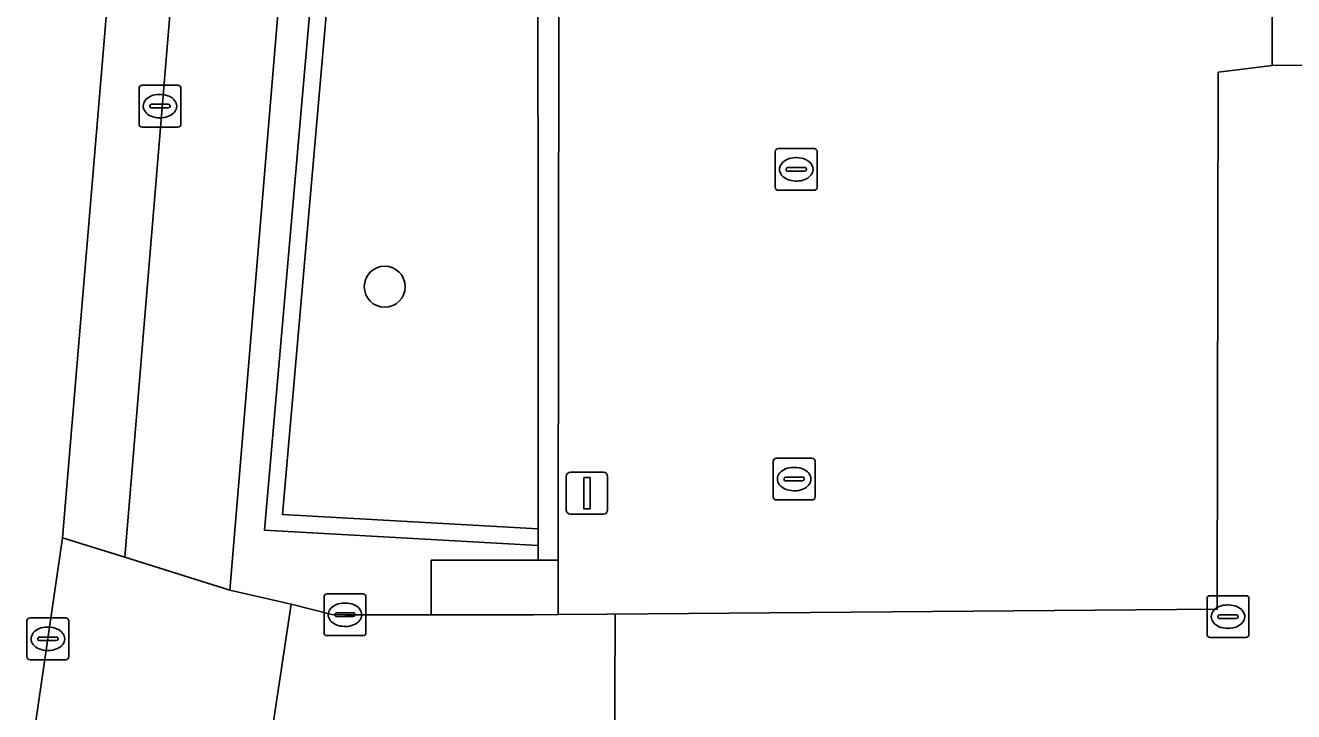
# Model space of a CAD drawing. Extents: x 160203 to 161530, y 379528 to 381797.
# Drawn here: x 160816.31 to 160846.6, y 380611.61 to 380628.01 of the extents above; entities that cross this region are included whole.
import ezdxf

# ---------------------------------------------------------------- set-up
doc = ezdxf.new("R2010")
doc.units = 0
for name, color, linetype in [('IMGEO_Berm_groen', 7, 'Continuous'), ('IMGEO_Boom', 7, 'Continuous'), ('IMGEO_Brandkraan', 7, 'Continuous'), ('IMGEO_Groenvoorziening', 7, 'Continuous'), ('IMGEO_Haag', 7, 'Continuous'), ('IMGEO_Hek', 7, 'Continuous'), ('IMGEO_Kolk', 7, 'Continuous'), ('IMGEO_Lichtmast', 7, 'Continuous'), ('IMGEO_Pand_overbouw', 7, 'Continuous'), ('IMGEO_Parkeervlak_gesloten', 7, 'Continuous'), ('IMGEO_Parkeervlak_open', 7, 'Continuous'), ('IMGEO_Rijbaan_lokaal_gesloten', 7, 'Continuous'), ('IMGEO_Rijbaan_lokaal_open', 7, 'Continuous'), ('IMGEO_Voetpad_open', 7, 'Continuous')]:
    doc.layers.add(name, color=color, linetype=linetype)

msp = doc.modelspace()

# ---------------------------------------------------------------- linework, layer by layer
at = {"layer": 'IMGEO_Berm_groen'}
msp.add_lwpolyline([(160822.858, 380665.563), (160823.3, 380674.014), (160823.364, 380676.701), (160823.374, 380677.398), (160823.851, 380737.66), (160822.123, 380737.606), (160822.457, 380714.472), (160822.605, 380689.527), (160822.183, 380676.744), (160822.077, 380674.05), (160821.125, 380662.616), (160817.202, 380615.762), (160818.686, 380615.298)], close=True, dxfattribs=at)
at = {"layer": 'IMGEO_Boom'}
msp.add_circle((160824.897, 380621.763), 0.489, dxfattribs=at)
at = {"layer": 'IMGEO_Brandkraan'}
for p, q in [((160819.103, 380626.578), (160819.955, 380626.578)), ((160819.028, 380625.652), (160819.028, 380626.504)), ((160819.516, 380626.358), (160819.541, 380626.358)), ((160820.029, 380626.504), (160820.029, 380625.652)), ((160819.287, 380626.072), (160819.287, 380626.084)), ((160819.725, 380626.035), (160819.327, 380626.035)), ((160819.33, 380626.121), (160819.728, 380626.121)), ((160819.771, 380626.084), (160819.771, 380626.072)), ((160819.539, 380625.798), (160819.514, 380625.798)), ((160819.955, 380625.578), (160819.103, 380625.578))]:
    msp.add_line(p, q, dxfattribs=at)
for points in [[(160819.103, 380626.578), (160819.955, 380626.578)], [(160819.028, 380625.652), (160819.028, 380626.504)], [(160820.029, 380626.504), (160820.029, 380625.652)], [(160819.955, 380625.578), (160819.103, 380625.578)]]:
    msp.add_lwpolyline(points, dxfattribs=at)
for centre, radius, start, end in [((160819.105, 380626.502), 0.0765, 91.552, 178.448), ((160819.105, 380626.502), 0.0765, 91.552, 178.448), ((160819.953, 380626.502), 0.0765, 1.552, 88.448), ((160819.953, 380626.502), 0.0765, 1.552, 88.448), ((160819.327, 380626.081), 0.0403, 85.8775, 175.7526), ((160819.324, 380626.071), 0.0366, 178.938, 274.7102), ((160819.728, 380626.078), 0.043, 264.8664, 352.4533), ((160819.732, 380626.083), 0.0386, 1.7309, 96.639), ((160819.105, 380625.654), 0.0765, 181.552, 268.448), ((160819.105, 380625.654), 0.0765, 181.552, 268.448), ((160819.953, 380625.654), 0.0765, 271.552, 358.448), ((160819.953, 380625.654), 0.0765, 271.552, 358.448)]:
    msp.add_arc(centre, radius, start, end, dxfattribs=at)
for centre, major_axis, ratio, start_param, end_param in [((160819.515, 380626.078), (-0.387, 0.002), 0.722429, 4.712389, 7.853982), ((160819.54, 380626.078), (-0.39, 0.002), 0.717154, 1.570796, 4.712389)]:
    msp.add_ellipse(centre, major_axis=major_axis, ratio=ratio, start_param=start_param, end_param=end_param, dxfattribs=at)
at = {"layer": 'IMGEO_Groenvoorziening'}
for points in [[(160828.484, 380673.716), (160825.879, 380673.71), (160825.804, 380671.636), (160825.621, 380668.032), (160825.445, 380665.454), (160823.78, 380645.479), (160821.198, 380614.513), (160822.663, 380614.174), (160823.63, 380613.932), (160823.947, 380613.925), (160826.008, 380613.923), (160826.009, 380615.228), (160828.051, 380615.231), (160828.559, 380615.232), (160828.559, 380615.58), (160822.024, 380615.944), (160824.934, 380649.235), (160826.519, 380673.278), (160828.482, 380673.326)], [(160828.884, 380673.716), (160828.484, 380673.716), (160828.482, 380673.326), (160826.519, 380673.278), (160824.934, 380649.235), (160822.024, 380615.944), (160828.559, 380615.58), (160828.559, 380615.98), (160822.458, 380616.32), (160825.332, 380649.205), (160826.895, 380672.888), (160828.88, 380672.936)], [(160835.144, 380645.366), (160837.297, 380645.372), (160837.178, 380673.734), (160828.884, 380673.716), (160828.88, 380672.936), (160826.895, 380672.888), (160825.332, 380649.205), (160822.458, 380616.32), (160828.559, 380615.98), (160828.555, 380635.707), (160829.317, 380635.727), (160835.169, 380635.882)], [(160829.063, 380634.746), (160829.329, 380634.747), (160829.317, 380635.727), (160828.555, 380635.707), (160828.559, 380615.98), (160828.559, 380615.58), (160828.559, 380615.232), (160829.038, 380615.232)]]:
    msp.add_lwpolyline(points, close=True, dxfattribs=at)
at = {"layer": 'IMGEO_Haag'}
for points in [[(160828.884, 380673.716), (160828.484, 380673.716), (160828.482, 380673.326), (160826.519, 380673.278), (160824.934, 380649.235), (160822.024, 380615.944), (160828.559, 380615.58), (160828.559, 380615.98), (160822.458, 380616.32), (160825.332, 380649.205), (160826.895, 380672.888), (160828.88, 380672.936)], [(160829.063, 380634.746), (160829.329, 380634.747), (160829.317, 380635.727), (160828.555, 380635.707), (160828.559, 380615.98), (160828.559, 380615.58), (160828.559, 380615.232), (160829.038, 380615.232)]]:
    msp.add_lwpolyline(points, close=True, dxfattribs=at)
at = {"layer": 'IMGEO_Hek'}
for points in [[(160829.038, 380615.232), (160829.063, 380634.746)], [(160830.403, 380613.941), (160830.181, 380560.25)]]:
    msp.add_lwpolyline(points, dxfattribs=at)
at = {"layer": 'IMGEO_Kolk'}
for p, q in [((160834.224, 380624.141), (160834.224, 380624.993)), ((160834.299, 380625.067), (160835.151, 380625.067)), ((160835.225, 380624.993), (160835.225, 380624.141)), ((160834.712, 380624.847), (160834.737, 380624.847)), ((160834.483, 380624.561), (160834.483, 380624.573)), ((160834.921, 380624.524), (160834.523, 380624.524)), ((160834.526, 380624.61), (160834.924, 380624.61)), ((160834.967, 380624.573), (160834.967, 380624.561)), ((160834.735, 380624.287), (160834.71, 380624.287)), ((160835.151, 380624.067), (160834.299, 380624.067)), ((160834.173, 380616.741), (160834.173, 380617.593)), ((160834.248, 380617.667), (160835.1, 380617.667)), ((160834.661, 380617.447), (160834.686, 380617.447)), ((160835.174, 380617.593), (160835.174, 380616.741)), ((160834.432, 380617.161), (160834.432, 380617.173)), ((160834.87, 380617.124), (160834.472, 380617.124)), ((160834.475, 380617.21), (160834.873, 380617.21)), ((160834.916, 380617.173), (160834.916, 380617.161)), ((160834.684, 380616.887), (160834.659, 380616.887)), ((160835.1, 380616.667), (160834.248, 380616.667)), ((160823.521, 380614.425), (160824.373, 380614.425)), ((160823.446, 380613.499), (160823.446, 380614.351)), ((160823.934, 380614.205), (160823.959, 380614.205)), ((160824.447, 380614.351), (160824.447, 380613.499)), ((160844.535, 380613.454), (160844.535, 380614.306)), ((160844.61, 380614.38), (160845.462, 380614.38)), ((160845.023, 380614.16), (160845.048, 380614.16)), ((160845.536, 380614.306), (160845.536, 380613.454)), ((160816.426, 380613.85), (160817.278, 380613.85)), ((160823.705, 380613.919), (160823.705, 380613.931)), ((160824.143, 380613.882), (160823.745, 380613.882)), ((160823.748, 380613.968), (160824.146, 380613.968)), ((160824.189, 380613.931), (160824.189, 380613.919)), ((160844.794, 380613.874), (160844.794, 380613.886)), ((160845.232, 380613.837), (160844.834, 380613.837)), ((160844.837, 380613.923), (160845.235, 380613.923)), ((160845.278, 380613.886), (160845.278, 380613.874)), ((160816.351, 380612.924), (160816.351, 380613.776)), ((160816.839, 380613.63), (160816.864, 380613.63)), ((160817.352, 380613.776), (160817.352, 380612.924)), ((160823.957, 380613.645), (160823.932, 380613.645)), ((160845.046, 380613.6), (160845.021, 380613.6)), ((160816.61, 380613.344), (160816.61, 380613.356)), ((160817.048, 380613.307), (160816.65, 380613.307)), ((160816.653, 380613.393), (160817.051, 380613.393)), ((160817.094, 380613.356), (160817.094, 380613.344)), ((160824.373, 380613.425), (160823.521, 380613.425)), ((160845.462, 380613.38), (160844.61, 380613.38)), ((160816.862, 380613.07), (160816.837, 380613.07)), ((160817.278, 380612.85), (160816.426, 380612.85))]:
    msp.add_line(p, q, dxfattribs=at)
for points in [[(160834.224, 380624.141), (160834.224, 380624.993)], [(160834.299, 380625.067), (160835.151, 380625.067)], [(160835.225, 380624.993), (160835.225, 380624.141)], [(160835.151, 380624.067), (160834.299, 380624.067)], [(160834.173, 380616.741), (160834.173, 380617.593)], [(160834.248, 380617.667), (160835.1, 380617.667)], [(160835.174, 380617.593), (160835.174, 380616.741)], [(160835.1, 380616.667), (160834.248, 380616.667)], [(160823.521, 380614.425), (160824.373, 380614.425)], [(160823.446, 380613.499), (160823.446, 380614.351)], [(160824.447, 380614.351), (160824.447, 380613.499)], [(160844.535, 380613.454), (160844.535, 380614.306)], [(160844.61, 380614.38), (160845.462, 380614.38)], [(160845.536, 380614.306), (160845.536, 380613.454)], [(160816.426, 380613.85), (160817.278, 380613.85)], [(160816.351, 380612.924), (160816.351, 380613.776)], [(160817.352, 380613.776), (160817.352, 380612.924)], [(160824.373, 380613.425), (160823.521, 380613.425)], [(160845.462, 380613.38), (160844.61, 380613.38)], [(160817.278, 380612.85), (160816.426, 380612.85)]]:
    msp.add_lwpolyline(points, dxfattribs=at)
for centre, radius, start, end in [((160834.301, 380624.991), 0.0765, 91.552, 178.448), ((160834.301, 380624.991), 0.0765, 91.552, 178.448), ((160835.149, 380624.991), 0.0765, 1.552, 88.448), ((160835.149, 380624.991), 0.0765, 1.552, 88.448), ((160834.523, 380624.57), 0.0403, 85.8775, 175.7526), ((160834.52, 380624.56), 0.0366, 178.938, 274.7102), ((160834.924, 380624.567), 0.043, 264.8664, 352.4533), ((160834.928, 380624.572), 0.0386, 1.7309, 96.639), ((160834.301, 380624.143), 0.0765, 181.552, 268.448), ((160834.301, 380624.143), 0.0765, 181.552, 268.448), ((160835.149, 380624.143), 0.0765, 271.552, 358.448), ((160835.149, 380624.143), 0.0765, 271.552, 358.448), ((160834.25, 380617.591), 0.0765, 91.552, 178.448), ((160834.25, 380617.591), 0.0765, 91.552, 178.448), ((160835.098, 380617.591), 0.0765, 1.552, 88.448), ((160835.098, 380617.591), 0.0765, 1.552, 88.448), ((160834.472, 380617.17), 0.0403, 85.8775, 175.7526), ((160834.469, 380617.16), 0.0366, 178.938, 274.7102), ((160834.873, 380617.167), 0.043, 264.8664, 352.4533), ((160834.877, 380617.172), 0.0386, 1.7309, 96.639), ((160834.25, 380616.743), 0.0765, 181.552, 268.448), ((160834.25, 380616.743), 0.0765, 181.552, 268.448), ((160835.098, 380616.743), 0.0765, 271.552, 358.448), ((160835.098, 380616.743), 0.0765, 271.552, 358.448), ((160823.523, 380614.349), 0.0765, 91.552, 178.448), ((160823.523, 380614.349), 0.0765, 91.552, 178.448), ((160824.371, 380614.349), 0.0765, 1.552, 88.448), ((160824.371, 380614.349), 0.0765, 1.552, 88.448), ((160844.612, 380614.304), 0.0765, 91.552, 178.448), ((160844.612, 380614.304), 0.0765, 91.552, 178.448), ((160845.46, 380614.304), 0.0765, 1.552, 88.448), ((160845.46, 380614.304), 0.0765, 1.552, 88.448), ((160816.428, 380613.774), 0.0765, 91.552, 178.448), ((160816.428, 380613.774), 0.0765, 91.552, 178.448), ((160817.276, 380613.774), 0.0765, 1.552, 88.448), ((160817.276, 380613.774), 0.0765, 1.552, 88.448), ((160823.745, 380613.928), 0.0403, 85.8775, 175.7526), ((160823.742, 380613.918), 0.0366, 178.938, 274.7102), ((160824.146, 380613.925), 0.043, 264.8664, 352.4533), ((160824.15, 380613.93), 0.0386, 1.7309, 96.639), ((160844.834, 380613.883), 0.0403, 85.8775, 175.7526), ((160844.831, 380613.873), 0.0366, 178.938, 274.7102), ((160845.235, 380613.88), 0.043, 264.8664, 352.4533), ((160845.239, 380613.885), 0.0386, 1.7309, 96.639), ((160823.523, 380613.501), 0.0765, 181.552, 268.448), ((160823.523, 380613.501), 0.0765, 181.552, 268.448), ((160824.371, 380613.501), 0.0765, 271.552, 358.448), ((160824.371, 380613.501), 0.0765, 271.552, 358.448), ((160816.65, 380613.353), 0.0403, 85.8775, 175.7526), ((160816.647, 380613.343), 0.0366, 178.938, 274.7102), ((160817.051, 380613.35), 0.043, 264.8664, 352.4533), ((160817.055, 380613.355), 0.0386, 1.7309, 96.639), ((160844.612, 380613.456), 0.0765, 181.552, 268.448), ((160844.612, 380613.456), 0.0765, 181.552, 268.448), ((160845.46, 380613.456), 0.0765, 271.552, 358.448), ((160845.46, 380613.456), 0.0765, 271.552, 358.448), ((160816.428, 380612.926), 0.0765, 181.552, 268.448), ((160816.428, 380612.926), 0.0765, 181.552, 268.448), ((160817.276, 380612.926), 0.0765, 271.552, 358.448), ((160817.276, 380612.926), 0.0765, 271.552, 358.448)]:
    msp.add_arc(centre, radius, start, end, dxfattribs=at)
for centre, major_axis, ratio, start_param, end_param in [((160834.711, 380624.567), (-0.387, 0.002), 0.722429, 4.712389, 7.853982), ((160834.736, 380624.567), (-0.39, 0.002), 0.717154, 1.570796, 4.712389), ((160834.66, 380617.167), (-0.387, 0.002), 0.722429, 4.712389, 7.853982), ((160834.685, 380617.167), (-0.39, 0.002), 0.717154, 1.570796, 4.712389), ((160823.933, 380613.925), (-0.387, 0.002), 0.722429, 4.712389, 7.853982), ((160823.958, 380613.925), (-0.39, 0.002), 0.717154, 1.570796, 4.712389), ((160845.022, 380613.88), (-0.387, 0.002), 0.722429, 4.712389, 7.853982), ((160845.047, 380613.88), (-0.39, 0.002), 0.717154, 1.570796, 4.712389), ((160816.838, 380613.35), (-0.387, 0.002), 0.722429, 4.712389, 7.853982), ((160816.863, 380613.35), (-0.39, 0.002), 0.717154, 1.570796, 4.712389)]:
    msp.add_ellipse(centre, major_axis=major_axis, ratio=ratio, start_param=start_param, end_param=end_param, dxfattribs=at)
at = {"layer": 'IMGEO_Lichtmast'}
for p, q in [((160829.229, 380616.429), (160829.229, 380617.229)), ((160829.229, 380617.229), (160829.229, 380616.429)), ((160829.329, 380617.329), (160830.119, 380617.329)), ((160830.119, 380617.329), (160829.329, 380617.329)), ((160830.219, 380617.229), (160830.219, 380616.429)), ((160830.219, 380616.429), (160830.219, 380617.229)), ((160830.119, 380616.329), (160829.329, 380616.329)), ((160829.329, 380616.329), (160830.119, 380616.329))]:
    msp.add_line(p, q, dxfattribs=at)
msp.add_lwpolyline([(160829.649, 380617.204), (160829.799, 380617.204), (160829.799, 380616.454), (160829.649, 380616.454), (160829.649, 380617.204)], dxfattribs=at)
for centre, start, end in [((160829.329, 380617.229), 90, 180), ((160829.329, 380617.229), 90, 180), ((160830.119, 380617.229), 0, 90), ((160830.119, 380617.229), 360, 90), ((160829.329, 380616.429), 180, 270), ((160829.329, 380616.429), 180, 270), ((160830.119, 380616.429), 270, 0), ((160830.119, 380616.429), 270, 0)]:
    msp.add_arc(centre, 0.1, start, end, dxfattribs=at)
at = {"layer": 'IMGEO_Pand_overbouw'}
msp.add_lwpolyline([(160884.139, 380617.471), (160885.848, 380617.476), (160885.817, 380629.1), (160856.463, 380629.023), (160847.892, 380629), (160847.864, 380639.691), (160844.581, 380639.682), (160844.585, 380638.073), (160844.586, 380637.892), (160846.065, 380637.895), (160846.093, 380627.052), (160847.638, 380627.056), (160856.461, 380627.079), (160874.017, 380627.125), (160874.015, 380627.844), (160877.417, 380627.852), (160877.419, 380627.188), (160877.623, 380627.189), (160883.923, 380627.205)], close=True, dxfattribs=at)
at = {"layer": 'IMGEO_Parkeervlak_gesloten'}
msp.add_lwpolyline([(160874.167, 380608.087), (160874.065, 380621.058), (160877.528, 380621.059), (160877.419, 380627.188), (160877.417, 380627.852), (160874.015, 380627.844), (160874.017, 380627.125), (160873.834, 380627.125), (160856.461, 380627.079), (160847.638, 380627.056), (160846.093, 380627.052), (160844.802, 380626.887), (160844.777, 380614.061), (160830.209, 380613.939), (160829.039, 380613.929), (160828.461, 380613.921), (160828.052, 380613.921), (160826.008, 380613.923), (160823.947, 380613.925), (160823.63, 380613.932), (160822.663, 380614.174), (160821.655, 380607.516)], dxfattribs=at)
at = {"layer": 'IMGEO_Parkeervlak_open'}
msp.add_lwpolyline([(160844.594, 380634.786), (160835.173, 380634.762), (160834.774, 380634.761), (160829.329, 380634.747), (160829.063, 380634.746), (160829.038, 380615.232), (160829.039, 380613.929), (160830.209, 380613.939), (160844.777, 380614.061), (160844.802, 380626.887), (160846.093, 380627.052), (160846.066, 380637.677), (160846.065, 380637.895), (160844.586, 380637.892), (160844.591, 380635.906), (160844.592, 380635.506)], close=True, dxfattribs=at)
at = {"layer": 'IMGEO_Rijbaan_lokaal_gesloten'}
msp.add_lwpolyline([(160809.041, 380549.44), (160810.392, 380564.026), (160811.178, 380575.524), (160811.772, 380581.086), (160812.279, 380589.127), (160815.809, 380606.179), (160817.202, 380615.762), (160821.125, 380662.616), (160822.077, 380674.05), (160822.183, 380676.744), (160822.605, 380689.527), (160822.457, 380714.472)], dxfattribs=at)
at = {"layer": 'IMGEO_Rijbaan_lokaal_open'}
msp.add_lwpolyline([(160817.202, 380615.762), (160815.809, 380606.179), (160817.907, 380606.678), (160820.598, 380607.319), (160821.655, 380607.516), (160822.663, 380614.174), (160821.198, 380614.513), (160818.686, 380615.298)], close=True, dxfattribs=at)
at = {"layer": 'IMGEO_Voetpad_open'}
msp.add_lwpolyline([(160826.568, 380762.216), (160824.153, 380750), (160823.94, 380748.92), (160823.851, 380737.66), (160823.374, 380677.398), (160823.364, 380676.701), (160823.3, 380674.014), (160822.858, 380665.563), (160818.686, 380615.298), (160821.198, 380614.513), (160823.78, 380645.479), (160825.445, 380665.454), (160825.621, 380668.032), (160825.804, 380671.636), (160825.879, 380673.71), (160825.941, 380676.718), (160826.523, 380747.22), (160826.946, 380748.493), (160827.239, 380750), (160829.72, 380762.773), (160830.383, 380766.201)], dxfattribs=at)
for points in [[(160847.638, 380627.056), (160847.632, 380628.997), (160847.892, 380629), (160847.864, 380639.691), (160844.581, 380639.682), (160844.585, 380638.073), (160844.586, 380637.892), (160846.065, 380637.895), (160846.066, 380637.677), (160846.093, 380627.052)], [(160828.559, 380615.232), (160828.051, 380615.231), (160826.009, 380615.228), (160826.008, 380613.923), (160828.052, 380613.921), (160828.461, 380613.921), (160829.039, 380613.929), (160829.038, 380615.232)]]:
    msp.add_lwpolyline(points, close=True, dxfattribs=at)

doc.saveas('drawing.dxf')
